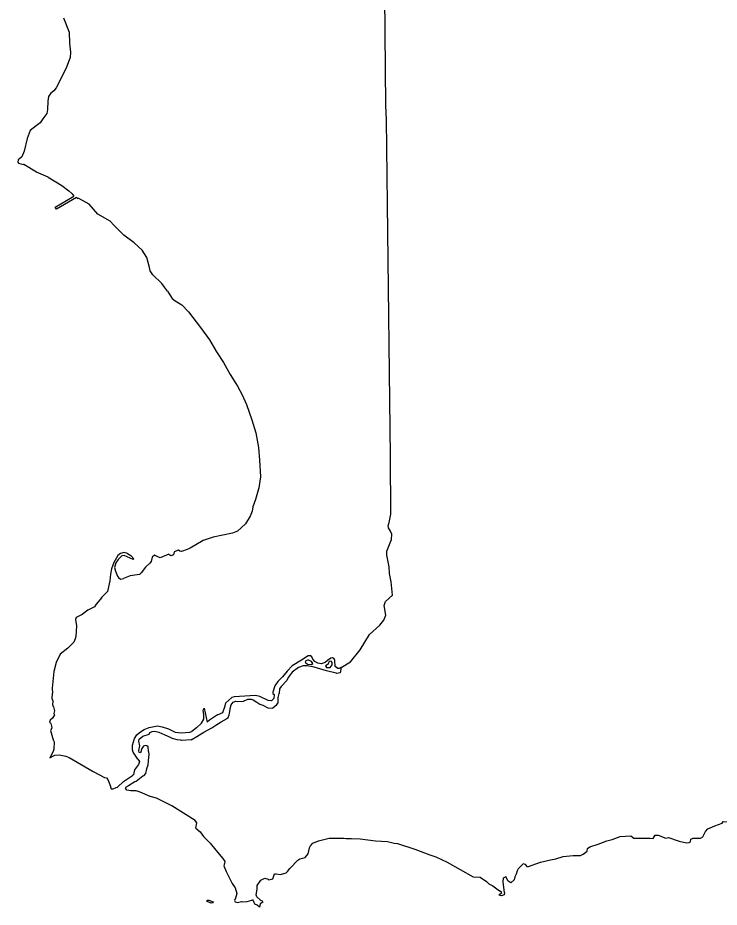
# Model space of a CAD drawing. Extents: x 0 to 2603, y -226 to 830.
# Drawn here: x 164.36 to 170.64, y 516.59 to 524.55 of the extents above; entities that cross this region are included whole.
import ezdxf

# ---------------------------------------------------------------- set-up
doc = ezdxf.new("R2010")
doc.units = 0
doc.layers.add('CT_TSH_Map_Town_Limits', color=7, linetype='Continuous')

msp = doc.modelspace()

# ---------------------------------------------------------------- linework, layer by layer
at = {"layer": 'CT_TSH_Map_Town_Limits'}
for points in [[(167.2517, 518.7296), (167.3374, 518.7801), (167.4214, 518.888), (167.5054, 519.0257), (167.5982, 519.1104), (167.6343, 519.1555), (167.6512, 519.2005), (167.6372, 519.2868), (167.6502, 519.3228), (167.7121, 519.3779), (167.6994, 519.4964), (167.6855, 519.5711), (167.6818, 519.6304), (167.6601, 519.7361), (167.6614, 519.7721), (167.7041, 519.8775), (167.7056, 519.9226), (167.6953, 519.9497), (167.676, 519.9793), (167.6723, 519.9986), (167.6813, 520.0296), (167.6982, 520.1016), (167.693, 520.6179), (167.6682, 522.8801), (167.6582, 523.632), (167.6521, 523.762), (167.6421, 525.0739)], [(164.7671, 524.5443), (164.8171, 524.4179), (164.8181, 524.3201), (164.8283, 524.239), (164.8256, 524.1914), (164.7932, 524.1039), (164.7246, 523.9637)], [(164.7246, 523.9637), (164.6988, 523.92), (164.6781, 523.8917), (164.6511, 523.8711), (164.6316, 523.8403), (164.6239, 523.8004), (164.6224, 523.7258), (164.6158, 523.6897), (164.581, 523.6409)], [(164.581, 523.6409), (164.5578, 523.6048), (164.5217, 523.5792), (164.4674, 523.5381), (164.4403, 523.4647), (164.4143, 523.3516), (164.3936, 523.3027), (164.3898, 523.2975)], [(164.3898, 523.2975), (164.3601, 523.2744), (164.3561, 523.2526), (164.3638, 523.2435), (164.3844, 523.2382), (164.4076, 523.2318)], [(164.6275, 523.1206), (164.5246, 523.1646), (164.4114, 523.2318), (164.4076, 523.2318)], [(164.6275, 523.1206), (164.7509, 523.0444), (164.8126, 522.9979), (164.8397, 522.9733)], [(164.8821, 522.9385), (164.7015, 522.8334), (164.6912, 522.8501), (164.8446, 522.9412), (164.8589, 522.9501)], [(164.8397, 522.9733), (164.8589, 522.9501)], [(164.8821, 522.9385), (164.8961, 522.9295)], [(165.6978, 522.0999), (165.6708, 522.136), (165.6464, 522.1668), (165.5654, 522.2456), (165.5424, 522.2804), (165.5347, 522.3101), (165.513, 522.399), (165.4706, 522.4647), (165.4, 522.5319), (165.3075, 522.6015), (165.265, 522.6428), (165.2175, 522.6892), (165.1829, 522.7254), (165.0723, 522.7874), (164.9952, 522.8764), (164.9038, 522.9269), (164.8961, 522.9295)], [(165.6978, 522.0999), (165.7388, 522.0341), (165.7644, 522.0134), (165.8262, 521.9773), (165.884, 521.9127), (165.9918, 521.7748), (166.0728, 521.6626), (166.1369, 521.5569), (166.1997, 521.4601), (166.2574, 521.3545), (166.31, 521.2732), (166.3242, 521.25)], [(166.3242, 521.25), (166.3665, 521.1714)], [(166.3665, 521.1714), (166.4049, 521.085), (166.4535, 520.9472), (166.4893, 520.8312), (166.5135, 520.6999), (166.5222, 520.5878), (166.531, 520.4372), (166.5165, 520.338), (166.4854, 520.2338), (166.4621, 520.1682), (166.4556, 520.1308)], [(166.4556, 520.1308), (166.4361, 520.0846), (166.3949, 520.0151), (166.3239, 519.9509), (166.2787, 519.9317), (166.1062, 519.8986), (166.0173, 519.8666), (165.8987, 519.7987), (165.8742, 519.7858)], [(165.3385, 519.751), (165.309, 519.7613), (165.2767, 519.7511), (165.2522, 519.7318), (165.216, 519.6701), (165.1966, 519.6135), (165.1861, 519.5672), (165.181, 519.5054)], [(165.3385, 519.751), (165.368, 519.7329), (165.3951, 519.7032), (165.3911, 519.6968), (165.3102, 519.7317), (165.287, 519.7304), (165.2559, 519.6983), (165.2354, 519.6688), (165.2237, 519.6263), (165.2301, 519.5915), (165.2492, 519.5477), (165.2595, 519.5361), (165.2762, 519.5219), (165.2916, 519.5231), (165.3033, 519.5284)], [(165.8742, 519.7858), (165.8226, 519.7679), (165.8085, 519.7718), (165.7943, 519.7809), (165.7583, 519.7654), (165.7505, 519.7398), (165.7272, 519.7296), (165.717, 519.7347), (165.708, 519.7463), (165.6306, 519.7117), (165.6049, 519.7234), (165.5804, 519.7376), (165.5586, 519.7195), (165.5521, 519.6784), (165.5391, 519.6655), (165.5004, 519.6295)], [(165.5004, 519.6295), (165.4605, 519.5768), (165.4463, 519.5628), (165.3625, 519.5526), (165.3033, 519.5284)], [(165.181, 519.5054), (165.1588, 519.4102), (165.1523, 519.4038)], [(165.1088, 519.3578), (165.0584, 519.2975), (165.0441, 519.273), (164.9849, 519.2435), (164.9321, 519.2037), (164.8792, 519.1768), (164.874, 519.1614), (164.8829, 519.1034), (164.8763, 519.007), (164.8698, 518.9862)], [(165.1523, 519.4038), (165.1033, 519.3549)], [(164.8698, 518.9862), (164.8568, 518.9567), (164.8039, 518.9028), (164.7355, 518.8488), (164.7006, 518.7742), (164.6786, 518.6957), (164.6653, 518.5451), (164.6666, 518.5013)], [(166.8959, 518.7965), (166.8147, 518.7452), (166.7681, 518.6976), (166.7282, 518.6476), (166.6856, 518.6064), (166.6585, 518.5666), (166.6404, 518.5112), (166.6403, 518.4971)], [(167.2227, 518.7225), (167.1996, 518.7392), (167.1972, 518.7946), (167.1907, 518.8087), (167.174, 518.8165), (167.1586, 518.814), (167.1314, 518.7947), (167.1095, 518.7741), (167.0734, 518.7639), (167.0439, 518.7692), (167.0156, 518.7859), (167.0001, 518.804), (166.9899, 518.826), (166.977, 518.835), (166.9565, 518.8363), (166.8959, 518.7965)], [(166.9525, 518.7951), (166.9346, 518.79), (166.9305, 518.7784), (166.9499, 518.7616), (166.986, 518.7565), (166.9974, 518.7667), (166.9872, 518.7835), (166.9602, 518.7977), (166.9525, 518.7951)], [(167.1275, 518.7536), (167.1133, 518.7446), (167.1197, 518.7316), (167.1545, 518.7303), (167.1725, 518.756), (167.1727, 518.7766), (167.1624, 518.7882), (167.1444, 518.7856), (167.1392, 518.7728), (167.1327, 518.7587), (167.1275, 518.7536)], [(166.9485, 518.7449), (166.9125, 518.7462), (166.8713, 518.7296), (166.8133, 518.6899), (166.7784, 518.641), (166.7667, 518.6153), (166.7151, 518.5613)], [(167.2072, 518.6786), (167.1222, 518.6995), (167.0116, 518.7332), (166.9485, 518.7449)], [(167.2517, 518.7296), (167.2356, 518.7224), (167.2227, 518.7225)], [(167.2517, 518.7296), (167.2436, 518.684)], [(167.2436, 518.684), (167.2137, 518.6774), (167.2072, 518.6786)], [(166.7151, 518.5613), (166.6996, 518.5407), (166.6983, 518.4969)], [(164.6775, 518.3791), (164.6711, 518.3957), (164.6725, 518.4292), (164.6647, 518.4499), (164.6666, 518.5013)], [(166.2935, 518.4694), (166.2741, 518.4617), (166.2187, 518.413)], [(166.6403, 518.4971), (166.6524, 518.4889), (166.6501, 518.4518), (166.6282, 518.4326), (166.5999, 518.4365), (166.5226, 518.4702), (166.4867, 518.4806), (166.2935, 518.4694)], [(166.6874, 518.4132), (166.6874, 518.4621), (166.6983, 518.4969)], [(166.145, 518.3062), (166.1927, 518.3267), (166.2122, 518.3873), (166.2187, 518.413)], [(166.2611, 518.3755), (166.2662, 518.3973), (166.2844, 518.4205), (166.3088, 518.4282), (166.3282, 518.4269)], [(166.3282, 518.4269), (166.3784, 518.4293)], [(166.3784, 518.4293), (166.4157, 518.4472), (166.4454, 518.4459), (166.4633, 518.4407)], [(166.4633, 518.4407), (166.4981, 518.4213), (166.5251, 518.4033), (166.5508, 518.3928), (166.5958, 518.3708), (166.6332, 518.3656), (166.6408, 518.3708)], [(166.6408, 518.3708), (166.677, 518.4003), (166.6874, 518.4132)], [(164.6775, 518.3791), (164.6838, 518.343), (164.6799, 518.3199), (164.6837, 518.3056), (164.6682, 518.2786), (164.645, 518.2593), (164.641, 518.24), (164.6515, 518.2284), (164.659, 518.2053), (164.6603, 518.1872), (164.6499, 518.1654), (164.6729, 518.0842), (164.6819, 518.0648), (164.6792, 517.9993), (164.6727, 517.9785), (164.643, 517.9234)], [(166.002, 518.2319), (166.0227, 518.2679), (166.0215, 518.3078), (166.0177, 518.3503), (166.0242, 518.3657)], [(166.0242, 518.3657), (166.0535, 518.242)], [(166.2299, 518.2739), (166.2403, 518.2828), (166.2494, 518.3073), (166.2519, 518.3176)], [(166.2519, 518.3176), (166.2611, 518.3755)], [(166.002, 518.2319), (165.9555, 518.1921), (165.9155, 518.1574)], [(166.145, 518.3062), (166.0729, 518.2588), (166.0535, 518.242)], [(166.1294, 518.2136), (166.1784, 518.2443)], [(166.1784, 518.2443), (166.2248, 518.27), (166.2299, 518.2739)], [(165.4309, 517.9112), (165.3898, 517.9732), (165.3822, 517.9937), (165.3835, 518.035), (165.4004, 518.0941), (165.4237, 518.1289), (165.4456, 518.1495), (165.4894, 518.1763), (165.532, 518.1942), (165.6067, 518.2083), (165.6504, 518.2004), (165.7058, 518.1811), (165.7662, 518.1525), (165.8203, 518.146), (165.8975, 518.1509), (165.9155, 518.1574)], [(165.5318, 518.1338), (165.5396, 518.148), (165.5603, 518.1594), (165.5794, 518.162), (165.5963, 518.1581)], [(165.5963, 518.1581), (165.6195, 518.1516), (165.6747, 518.1271)], [(165.9606, 518.1123), (166.0237, 518.1532)], [(166.0237, 518.1532), (166.0946, 518.1918)], [(166.0946, 518.1918), (166.1294, 518.2136)], [(165.5264, 517.978), (165.5251, 518.0218), (165.5122, 518.0296), (165.4982, 518.0322), (165.4814, 518.0271), (165.4671, 518.0051), (165.4567, 517.9666), (165.4426, 517.9705), (165.4401, 517.9872), (165.4479, 518.0297), (165.4416, 518.0709)], [(165.4416, 518.0709), (165.4442, 518.0902), (165.4751, 518.1147), (165.5318, 518.1338)], [(165.6747, 518.1271), (165.7224, 518.1076), (165.7429, 518.096)], [(165.8137, 518.0791), (165.7841, 518.0843), (165.7429, 518.096)], [(165.9077, 518.084), (165.8214, 518.0778), (165.8137, 518.0791)], [(165.9077, 518.084), (165.9606, 518.1123)], [(164.643, 517.9234), (164.6894, 517.9451), (164.7281, 517.9489), (164.7872, 517.9372), (164.8168, 517.9254), (165.0327, 517.7989), (165.1319, 517.7471), (165.1512, 517.7419), (165.1627, 517.7278), (165.1819, 517.6827), (165.1921, 517.6453)], [(165.4309, 517.9112), (165.445, 517.8907), (165.4385, 517.8623), (165.4023, 517.8135), (165.3959, 517.7891), (165.392, 517.771), (165.383, 517.7646)], [(165.5264, 517.978), (165.5288, 517.951), (165.5248, 517.8981)], [(165.5196, 517.8557), (165.5092, 517.8249)], [(165.5248, 517.8981), (165.5196, 517.8557)], [(165.2488, 517.6593), (165.303, 517.7107), (165.383, 517.7646)], [(165.4756, 517.7567), (165.4175, 517.7117), (165.4059, 517.7079)], [(165.5092, 517.8249), (165.4988, 517.7811), (165.4834, 517.7606), (165.4756, 517.7567)], [(165.4059, 517.7079), (165.3467, 517.6719), (165.3222, 517.6579), (165.3209, 517.6501)], [(165.1921, 517.6453), (165.2102, 517.6439), (165.236, 517.6568), (165.2488, 517.6593)], [(165.4161, 517.6255), (165.3697, 517.6256), (165.3324, 517.6321), (165.3209, 517.6501)], [(165.9523, 517.2934), (165.9588, 517.3397), (165.9447, 517.3617), (165.7351, 517.4922), (165.5987, 517.5607), (165.5409, 517.5776), (165.4521, 517.6164), (165.4161, 517.6255)], [(170.5144, 517.2643), (170.5375, 517.2861), (170.5993, 517.313), (170.6663, 517.3388), (170.6753, 517.3516), (170.7783, 517.3503), (170.8466, 517.3412), (170.8633, 517.3439), (170.8685, 517.3721), (170.9007, 517.3862), (171.0217, 517.3836)], [(165.9523, 517.2934), (165.9908, 517.2599), (166.0203, 517.2186), (166.0781, 517.1579), (166.1295, 517.096), (166.1924, 517.0212), (166.2103, 516.9941)], [(166.8825, 517.017), (166.9288, 517.0298), (166.956, 517.0645), (166.9702, 517.1161), (166.9793, 517.1341), (166.9974, 517.1584), (167.0489, 517.1802), (167.1455, 517.2032)], [(167.1455, 517.2032), (167.1867, 517.2032)], [(167.1867, 517.2032), (167.2756, 517.2041), (167.2987, 517.2002)], [(167.2987, 517.2002), (167.3438, 517.2014)], [(167.3438, 517.2014), (167.4237, 517.1974)], [(167.4237, 517.1974), (167.5587, 517.1804), (167.6682, 517.1724), (167.7274, 517.1581), (167.7557, 517.1542), (167.9115, 517.1049), (168.0477, 517.0545)], [(169.455, 517.0873), (169.4576, 517.1118), (169.4796, 517.1259), (169.5556, 517.1502), (169.6329, 517.1796), (169.6806, 517.1924), (169.7514, 517.2192), (169.8475, 517.2253), (169.8744, 517.2043)], [(169.8744, 517.2043), (170.0199, 517.2041), (170.0469, 517.2015), (170.0637, 517.2299), (170.0907, 517.2312), (170.1589, 517.2041), (170.1834, 517.2104), (170.28, 517.1769), (170.3442, 517.1602), (170.3701, 517.164), (170.3816, 517.1716), (170.3855, 517.1936), (170.4049, 517.2026), (170.4408, 517.2037), (170.4705, 517.2038), (170.4924, 517.2154), (170.5144, 517.2643)], [(168.0477, 517.0545), (168.1004, 517.035), (168.2034, 516.9884), (168.4348, 516.8578), (168.4979, 516.8539), (168.5532, 516.8139), (168.575, 516.7944), (168.6098, 516.7777), (168.6715, 516.7312)], [(168.9204, 516.9456), (169.0364, 516.9878), (169.1266, 517.0108), (169.1755, 517.0184), (169.2413, 517.0389), (169.33, 517.049), (169.3958, 517.0489), (169.4189, 517.0604), (169.455, 517.0873)], [(166.2103, 516.9941), (166.2091, 516.9761), (166.2026, 516.9556), (166.2218, 516.9053), (166.2474, 516.8563), (166.2769, 516.7971), (166.3038, 516.7583), (166.3179, 516.7094), (166.3061, 516.6656)], [(166.7922, 516.9311), (166.8632, 517.0055), (166.8825, 517.017)], [(168.9204, 516.9456), (168.9037, 516.9688), (168.8832, 516.9728), (168.838, 516.929), (168.8277, 516.9097), (168.8211, 516.8814), (168.8082, 516.8557), (168.8031, 516.8313), (168.7733, 516.8043), (168.7438, 516.8224), (168.7297, 516.8546), (168.7297, 516.8597)], [(166.6053, 516.8311), (166.64, 516.8399), (166.6569, 516.8849), (166.6698, 516.8837), (166.7096, 516.8771)], [(166.7096, 516.8771), (166.7586, 516.8924), (166.7728, 516.9053), (166.7922, 516.9311)], [(166.4995, 516.7476), (166.5008, 516.7784), (166.5345, 516.8287), (166.5679, 516.8452), (166.5975, 516.8374), (166.6053, 516.8311)], [(168.7152, 516.7168), (168.7025, 516.8083), (168.7077, 516.847), (168.7232, 516.8572), (168.7297, 516.8597)], [(166.4968, 516.6794), (166.4917, 516.6974), (166.4995, 516.7476)], [(168.6701, 516.69), (168.6675, 516.6964), (168.6907, 516.7156), (168.6715, 516.7312)], [(168.7152, 516.7168), (168.7113, 516.6964), (168.6894, 516.6861), (168.6701, 516.69)], [(166.1092, 516.6313), (166.1026, 516.6236), (166.0886, 516.621), (166.0525, 516.6353), (166.05, 516.6392), (166.0538, 516.6469), (166.0667, 516.6494), (166.1066, 516.6339), (166.1092, 516.6313)], [(166.3061, 516.6656), (166.2958, 516.645), (166.3023, 516.6348), (166.3242, 516.6269), (166.3602, 516.6359), (166.3693, 516.6346)], [(166.3693, 516.6346), (166.4105, 516.6358), (166.4516, 516.6486)], [(166.4968, 516.6794), (166.5315, 516.6497), (166.5456, 516.6431), (166.5495, 516.629), (166.5263, 516.6162), (166.521, 516.5853), (166.4992, 516.6034), (166.4798, 516.6111), (166.4645, 516.6472), (166.4516, 516.6486)]]:
    msp.add_lwpolyline(points, dxfattribs=at)

doc.saveas('drawing.dxf')
